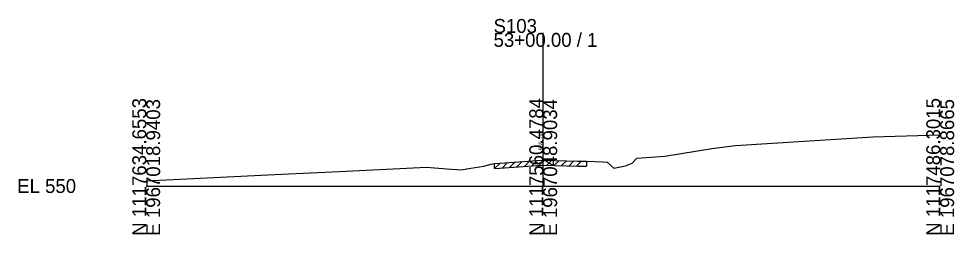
# Model space of a CAD drawing. Extents: x -26 to 163, y -10 to 45020.
# Drawn here: x -25.7 to 162.8, y 12990.3 to 13033.6 of the extents above; entities that cross this region are included whole.
import ezdxf

# ---------------------------------------------------------------- set-up
doc = ezdxf.new("R2010")
doc.units = 0
for name, color, linetype in [('RD_GPK_XS_Cell', 7, 'Continuous'), ('RD_XS_ExGround', 7, 'Continuous'), ('RD_XS_ExPaveRet', 7, 'Continuous'), ('RD_XS_TX_Elev_EX', 7, 'Continuous')]:
    doc.layers.add(name, color=color, linetype=linetype)

msp = doc.modelspace()

# ---------------------------------------------------------------- linework, layer by layer
at = {"layer": 'RD_GPK_XS_Cell'}
for p, q in [((80, 13000), (80, 13030.77)), ((0, 13000), (80, 13000)), ((80, 13000), (160, 13000))]:
    msp.add_line(p, q, dxfattribs=at)
at = {"layer": 'RD_XS_ExGround'}
for p, q in [((118.76, 13008.14), (146.41, 13009.86)), ((146.41, 13009.86), (160, 13010.26)), ((104.54, 13006.01), (113.98, 13007.53)), ((113.98, 13007.53), (118.76, 13008.14)), ((72.18, 13004.66), (79.7, 13005.2)), ((79.7, 13005.2), (80, 13005.19)), ((80, 13005.19), (86.97, 13005.01)), ((86.97, 13005.01), (88.74, 13004.97)), ((97.94, 13004.6), (98.9, 13005.61)), ((98.9, 13005.61), (104.54, 13006.01)), ((38.97, 13002.95), (56.49, 13003.78)), ((56.49, 13003.78), (60.59, 13003.44)), ((60.59, 13003.44), (63.45, 13003.22)), ((63.45, 13003.22), (65.42, 13003.56)), ((65.42, 13003.56), (68.03, 13004.01)), ((68.03, 13004.01), (69.5, 13004.37)), ((69.5, 13004.37), (70.21, 13004.5)), ((70.21, 13004.5), (72.18, 13004.66)), ((88.74, 13004.97), (92.04, 13004.86)), ((92.04, 13004.86), (92.86, 13004.79)), ((92.86, 13004.79), (94.26, 13003.62)), ((94.26, 13003.62), (96.57, 13004.06)), ((96.57, 13004.06), (97.94, 13004.6)), ((1.35, 13001.12), (27.23, 13002.39)), ((27.23, 13002.39), (38.97, 13002.95)), ((0, 13001.04), (1.35, 13001.12))]:
    msp.add_line(p, q, dxfattribs=at)
at = {"layer": 'RD_XS_ExPaveRet'}
for p, q in [((76.21, 13003.95), (77.29, 13005.03)), ((77.71, 13004.06), (78.79, 13005.14)), ((79.21, 13004.17), (80.23, 13005.19)), ((80.71, 13004.17), (81.69, 13005.15)), ((82.21, 13004.14), (83.19, 13005.11)), ((83.71, 13004.1), (84.69, 13005.07)), ((85.21, 13004.06), (86.19, 13005.03)), ((86.71, 13004.02), (87.69, 13005)), ((70.21, 13003.5), (71.3, 13004.59)), ((70.21, 13003.5), (70.21, 13004.5)), ((70.21, 13003.5), (72.18, 13003.66)), ((71.71, 13003.62), (72.79, 13004.7)), ((72.18, 13003.66), (79.7, 13004.2)), ((73.21, 13003.73), (74.29, 13004.81)), ((74.71, 13003.84), (75.79, 13004.92)), ((79.7, 13004.2), (80, 13004.19)), ((80, 13004.19), (86.97, 13004.01)), ((86.97, 13004.01), (88.74, 13003.97)), ((88.74, 13004.97), (88.74, 13003.97))]:
    msp.add_line(p, q, dxfattribs=at)

# ---------------------------------------------------------------- texts
at = {"layer": 'RD_GPK_XS_Cell'}
for s, p in [('S103', (70, 13030.77)), ('53+00.00 / 1', (70, 13027.97)), ('EL 550', (-26, 12998.6))]:
    msp.add_text(s, height=2.8, dxfattribs=at).set_placement(p)
for s, p in [('N 1117634.6553', (0, 12990)), ('E 1967018.9403', (2.8, 12990)), ('N 1117560.4784', (80, 12990)), ('E 1967048.9034', (82.8, 12990)), ('N 1117486.3015', (160, 12990)), ('E 1967078.8665', (162.8, 12990))]:
    msp.add_text(s, height=2.8, rotation=90, dxfattribs=at).set_placement(p)
at = {"layer": 'RD_XS_TX_Elev_EX'}
msp.add_text('555.19', height=0.8, rotation=90, dxfattribs=at).set_placement((79.9, 13007.19))

doc.saveas('drawing.dxf')
